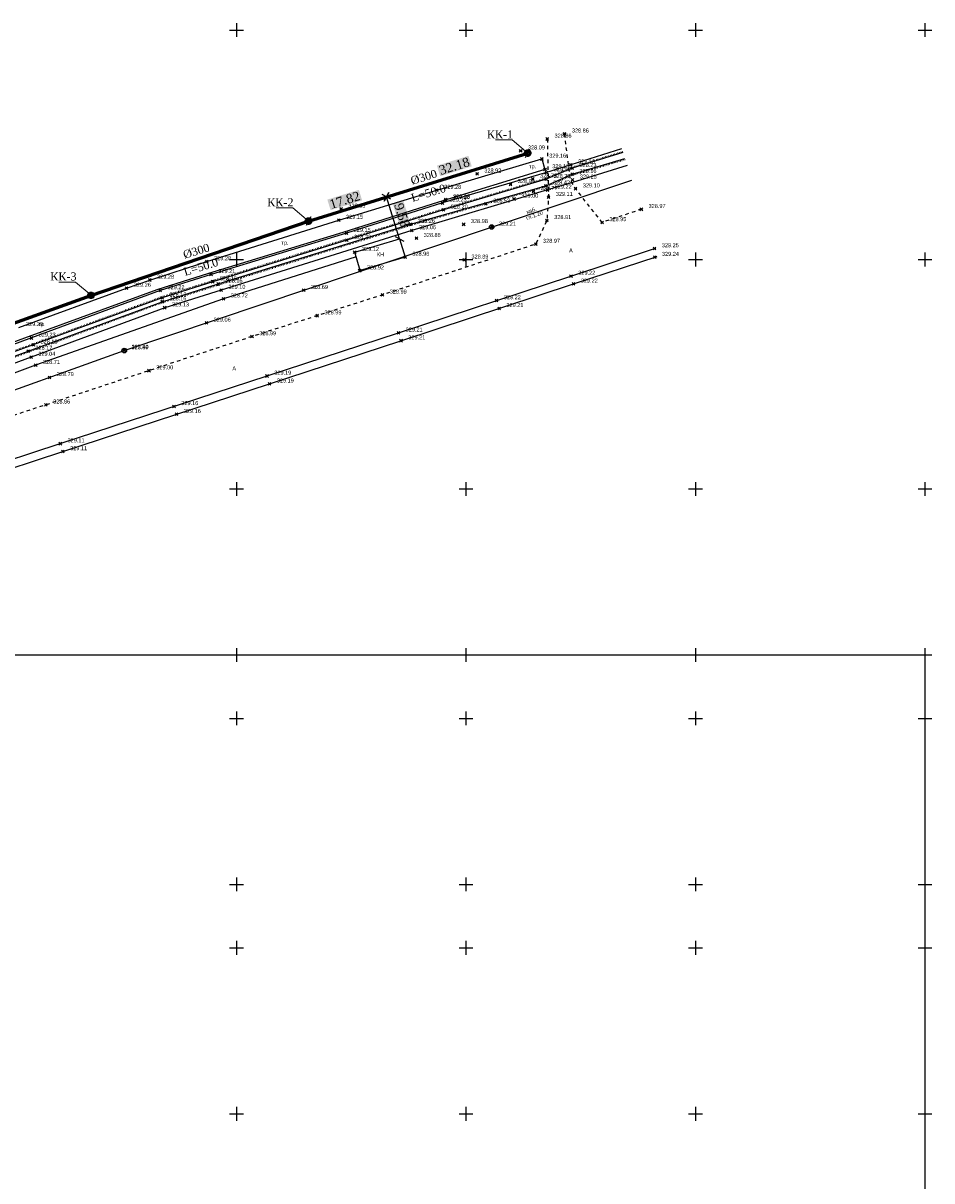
# Model space of a CAD drawing. Header units: metres. Extents: x 703769 to 722343, y 4313031 to 4317457.
# Tile 386 of 409: x 708732 to 708930, y 4316464 to 4316716. Entities that reach past the tile are written whole.
import ezdxf
from ezdxf import colors
from ezdxf.entities.mleader import LeaderData, LeaderLine
from ezdxf.math import Vec2, Vec3

# ---------------------------------------------------------------- set-up
doc = ezdxf.new("R2010")
doc.units = ezdxf.units.M
doc.header["$LTSCALE"] = 0.5
doc.header["$PDMODE"] = 35
doc.header["$PDSIZE"] = 0.3
for name, pattern in [('Д_ТРОТ_ТРУБА', [3, 1.5, -1.5]), ('ДОРОГИ_СТРОЯЩ', [9, 8, -1]), ('Контура низ откосов  Штриховая 0.1-0.5 - - - - - - -', [0.6, 0.1, -0.5])]:
    doc.linetypes.add(name, pattern=pattern)
for name, color, linetype in [('(001) Сетка', 92, 'Continuous'), ('(002) Рамка', 7, 'Continuous'), ('(004) Точки рельефа', 7, 'Continuous'), ('(007) Здания', 7, 'Continuous'), ('(011) Колодцы', 7, 'Continuous'), ('(019) Связь', 3, 'ИК_КАБ_СВЯЗИ'), ('(025) Дорога', 7, 'Continuous'), ('(027) Гидрография', 7, 'Continuous'), ('(035) Откосы', 7, 'Continuous'), ('(037) Контуры', 7, 'Continuous')]:
    doc.layers.add(name, color=color, linetype=linetype)
for name, color, linetype, lineweight in [('HK1', 36, 'Continuous', 60), ('ВК_В1', 134, 'Continuous', 40), ('ВОДОПРОВОД текст', 7, 'Continuous', 50)]:
    doc.layers.add(name, color=color, linetype=linetype, lineweight=lineweight)
doc.styles.add('BM-431', font='txt')
doc.styles.add('D-431', font='txt')
doc.styles.add('Interproekt', font='isocpeur.ttf', dxfattribs={"width": 0.95, "oblique": 15})
doc.styles.add('P-131', font='txt')
doc.styles.get("Standard").update_dxf_attribs({"font": 'times.ttf'})
doc.styles.add('Times New Roman', font='times.ttf')
doc.linetypes.add('ИК_КАБ_СВЯЗИ', pattern='A,4,["o",Standard,S=0.5,R=0,X=0,Y=-0.125],4,-2', length=10)
doc.linetypes.add('ОТКОСЫ_УКРЕП', pattern='A,0.5,["|",Standard,S=1.2,R=0,X=0,Y=-1.2],0.8,[".",Standard,S=1,R=0.1,X=0.1,Y=-1.2],0.1,["|",Standard,S=0.5,R=0,X=0,Y=-0.5],0', length=1.4)
doc.linetypes.add('ОТКОСЫ_УКРЕП1', pattern='A,0.5,["|",Standard,S=-1.2,R=0,X=0,Y=1.2],0.9,[".",Standard,S=-1,R=0.1,X=0.1,Y=1.2],0.1,["|",Standard,S=-0.5,R=0,X=0,Y=0.5],0', length=1.5)
doc.dimstyles.new('300', dxfattribs={"dimtxt": 2, "dimasz": 1.5, "dimexe": 0, "dimexo": 0, "dimgap": 1, "dimtad": 1, "dimzin": 0, "dimdsep": 46, "dimtxsty": 'Standard', "dimblk": 'OBLIQUE', "dimcen": 0, "dimclrd": 1, "dimclre": 1, "dimclrt": 1, "dimadec": 1, "dimazin": 0, "dimtfac": 1, "dimtofl": 0, "dimtmove": 0, "dimatfit": 3, "dimfxl": 3, "dimtfill": 2, "dimtfillclr": 7, "dimtolj": 1, "dimtzin": 0, "dimlwd": 25, "dimlwe": -1, "dimarcsym": 0})

# ---------------------------------------------------------------- blocks, each defined once
blk = doc.blocks.new('Setka')
at = {"layer": '(001) Сетка'}
for p, q in [((-1.5, 0), (1.5, 0)), ((0, 1.5), (0, -1.5))]:
    blk.add_line(p, q, dxfattribs=at)
blk = doc.blocks.new('_Dot')
at = {"color": 0, "linetype": 'ByBlock', "lineweight": -2}
blk.add_line((-0.5, 0), (-1, 0), dxfattribs=at)
at = {"color": 0, "linetype": 'ByBlock', "const_width": 0.5}
blk.add_lwpolyline([(-0.25, 0, 1), (0.25, 0, 1)], format="xyb", close=True, dxfattribs=at)
blk = doc.blocks.new('_Oblique')
at = {"color": 0, "linetype": 'ByBlock', "lineweight": -2}
blk.add_line((-0.5, -0.5), (0.5, 0.5), dxfattribs=at)
blk = doc.blocks.new('*D491')
at = {"color": 1, "lineweight": 25, "transparency": 16777216}
blk.add_line((708814.01, 4316669.12), (708811.17, 4316678.28), dxfattribs=at)
at = {"layer": 'Defpoints', "color": 0, "lineweight": 40, "transparency": 16777216}
for p in [(708811.17, 4316678.28), (708811.17, 4316678.28), (708814.01, 4316669.12, 658.53)]:
    blk.add_point(p, dxfattribs=at)
at = {"color": 1, "lineweight": 25, "transparency": 16777216, "xscale": 1.5, "yscale": 1.5, "zscale": 1.5}
for p, rotation in [((708811.17, 4316678.28), 107.2328796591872), ((708814.01, 4316669.12), 287.2328796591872)]:
    blk.add_blockref('_Oblique', p, dxfattribs=dict(at, rotation=rotation))
at = {"color": 1, "lineweight": 40, "transparency": 16777216, "insert": (708814.52, 4316674.3), "char_height": 2, "attachment_point": 5, "rotation": 287.2329, "bg_fill": 1, "box_fill_scale": 1.1, "bg_fill_color": 7, "bg_fill_true_color": 16777215, "bg_fill_transparency": 0}
blk.add_mtext('\\A1;9.58', dxfattribs=at)
blk = doc.blocks.new('*D492')
at = {"color": 1, "lineweight": 25, "transparency": 16777216}
blk.add_line((708811.17, 4316678.28), (708841.91, 4316687.81), dxfattribs=at)
at = {"layer": 'Defpoints', "color": 0, "lineweight": 40, "transparency": 16777216}
for p in [(708841.91, 4316687.81, 732.38), (708841.91, 4316687.81), (708811.17, 4316678.28)]:
    blk.add_point(p, dxfattribs=at)
at = {"color": 1, "lineweight": 25, "transparency": 16777216, "xscale": 1.5, "yscale": 1.5, "zscale": 1.5}
for p, rotation in [((708841.91, 4316687.81), 17.23287965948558), ((708811.17, 4316678.28), 197.2328796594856)]:
    blk.add_blockref('_Oblique', p, dxfattribs=dict(at, rotation=rotation))
at = {"color": 1, "lineweight": 40, "transparency": 16777216, "insert": (708825.94, 4316684.97), "char_height": 2, "attachment_point": 5, "rotation": 17.2329, "bg_fill": 1, "box_fill_scale": 1.1, "bg_fill_color": 7, "bg_fill_true_color": 16777215, "bg_fill_transparency": 0}
blk.add_mtext('\\A1;32.18', dxfattribs=at)
blk = doc.blocks.new('*D493')
at = {"color": 1, "lineweight": 25, "transparency": 16777216}
blk.add_line((708794.15, 4316673), (708811.17, 4316678.28), dxfattribs=at)
at = {"layer": 'Defpoints', "color": 0, "lineweight": 40, "transparency": 16777216}
for p in [(708811.17, 4316678.28), (708811.17, 4316678.28), (708794.15, 4316673, 732.38)]:
    blk.add_point(p, dxfattribs=at)
at = {"color": 1, "lineweight": 25, "transparency": 16777216, "xscale": 1.5, "yscale": 1.5, "zscale": 1.5}
for p, rotation in [((708811.17, 4316678.28), 17.23287965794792), ((708794.15, 4316673), 197.2328796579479)]:
    blk.add_blockref('_Oblique', p, dxfattribs=dict(at, rotation=rotation))
at = {"color": 1, "lineweight": 40, "transparency": 16777216, "insert": (708802.06, 4316677.57), "char_height": 2, "attachment_point": 5, "rotation": 17.2329, "bg_fill": 1, "box_fill_scale": 1.1, "bg_fill_color": 7, "bg_fill_true_color": 16777215, "bg_fill_transparency": 0}
blk.add_mtext('\\A1;17.82', dxfattribs=at)

msp = doc.modelspace()

# ---------------------------------------------------------------- linework, layer by layer
at = {"layer": '(002) Рамка', "color": 0}
msp.add_lwpolyline([(707528.465, 4316578.456), (708928.465, 4316578.456), (708928.465, 4313678.456), (707528.465, 4313678.456)], close=True, dxfattribs=at)
at = {"layer": '(007) Здания', "elevation": 658.534}
msp.add_lwpolyline([(708815.2, 4316665.148), (708805.417, 4316662.216), (708804.226, 4316666.191), (708814.009, 4316669.123)], close=True, dxfattribs=at)
at = {"layer": '(011) Колодцы'}
for points, elevation in [([(708834.065, 4316671.698), (708833.632, 4316671.448)], 658.646), ([(708834.065, 4316671.698), (708834.065, 4316672.198)], 658.646), ([(708834.065, 4316671.698), (708834.498, 4316671.448)], 658.646), ([(708754.025, 4316644.773), (708753.592, 4316644.523)], 658.471), ([(708754.025, 4316644.773), (708754.025, 4316645.273)], 658.471), ([(708754.025, 4316644.773), (708754.458, 4316644.523)], 658.471)]:
    msp.add_lwpolyline(points, dxfattribs=dict(at, elevation=elevation))
for centre in [(708834.065, 4316671.698, 658.646), (708754.025, 4316644.773, 658.471)]:
    msp.add_circle(centre, 0.5, dxfattribs=at)
at = {"layer": '(025) Дорога', "linetype": 'Д_ТРОТ_ТРУБА', "elevation": 658.549, "flags": 128}
msp.add_lwpolyline([(708866.722, 4316675.573), (708858.131, 4316672.688), (708852.339, 4316680.052), (708851.244, 4316681.866), (708849.946, 4316692.012)], dxfattribs=at)
at = {"color": 36, "lineweight": 60, "flags": 128}
msp.add_lwpolyline([(708592.975, 4316549.318), (708579.009, 4316595.134), (708605.93, 4316605.407), (708652.802, 4316622.809), (708699.781, 4316639.926), (708746.768, 4316656.81), (708794.154, 4316672.997), (708794.154, 4316672.997), (708841.91, 4316687.81)], dxfattribs=at)
at = {"color": 0, "linetype": 'ByBlock', "lineweight": -2, "transparency": 16777216}
for p in [(708846.181, 4316690.875, 658.437), (708849.946, 4316692.012, 658.441), (708845.018, 4316686.527, 658.74), (708830.88, 4316683.291, 658.503), (708845.684, 4316684.224, 658.724), (708845.989, 4316683.572, 658.733), (708851.308, 4316685.257, 658.739), (708851.615, 4316683.19, 657.74), (708851.627, 4316684.495, 657.806), (708838.174, 4316680.983, 658.564), (708843.022, 4316682.154, 658.311), (708845.847, 4316680.698, 657.997), (708845.937, 4316682.106, 657.774), (708851.675, 4316681.977, 658.826), (708843.166, 4316679.461, 658.345), (708846.212, 4316679.764, 658.801), (708846.454, 4316678.19, 658.692), (708852.339, 4316680.052, 658.678), (708801.267, 4316675.627, 657.632), (708832.816, 4316676.733, 658.109), (708838.938, 4316677.805, 658.575), (708800.76, 4316673.194, 658.732), (708823.563, 4316675.43, 657.776), (708846.106, 4316673.142, 658.491), (708866.67, 4316675.556, 658.549), (708816.417, 4316672.32, 657.835), (708816.654, 4316670.933, 658.634), (708827.957, 4316672.276, 658.556), (708834.065, 4316671.698, 658.79), (708858.131, 4316672.688, 658.529), (708802.412, 4316670.351, 658.729), (708802.497, 4316668.844, 657.798), (708817.671, 4316669.25, 658.438), (708804.226, 4316666.191, 658.699), (708843.669, 4316667.967, 658.545), (708869.546, 4316667.005, 658.831), (708815.2, 4316665.148, 658.534), (708828.077, 4316664.536, 658.467), (708869.591, 4316665.125, 658.823), (708805.314, 4316662.185, 658.494), (708851.347, 4316661.008, 658.802), (708754.525, 4316658.389, 658.841), (708759.578, 4316660.148, 658.862), (708773.281, 4316659.785, 657.732), (708774.504, 4316659.287, 657.739), (708775.133, 4316657.945, 658.678), (708793.108, 4316657.92, 658.264), (708851.91, 4316659.298, 658.798), (708761.867, 4316657.862, 658.793), (708762.266, 4316655.43, 657.733), (708762.281, 4316656.288, 657.708), (708775.647, 4316656.07, 658.301), (708810.277, 4316656.909, 658.571), (708835.131, 4316655.672, 658.797), (708762.827, 4316654.114, 658.708), (708835.693, 4316653.963, 658.792), (708771.922, 4316650.793, 658.634), (708796.059, 4316652.373, 658.57), (708781.841, 4316647.837, 658.568), (708813.741, 4316648.635, 658.789), (708733.787, 4316647.52, 658.806), (708734.203, 4316646.01, 657.732), (708814.303, 4316646.925, 658.784), (708733.076, 4316644.661, 657.752), (708733.711, 4316643.345, 658.617), (708754.024, 4316644.876, 656.973), (708754.025, 4316644.773, 658.471), (708734.716, 4316641.58, 658.292), (708759.4, 4316640.394, 658.576), (708737.737, 4316638.927, 658.365), (708785.118, 4316639.234, 658.77), (708785.678, 4316637.523, 658.766), (708736.959, 4316632.952, 658.439), (708764.857, 4316632.602, 658.735), (708765.417, 4316630.891, 658.737), (708740.089, 4316624.494, 658.691), (708740.65, 4316622.784, 658.693)]:
    msp.add_point(p, dxfattribs=at)
at = {"layer": 'HK1'}
for centre in [(708841.91, 4316687.81), (708794.154, 4316672.997), (708746.768, 4316656.81)]:
    msp.add_circle(centre, 0.5, dxfattribs=at)

# ---------------------------------------------------------------- block references
at = {"layer": '(001) Сетка'}
for p in [(708778.465, 4316714.62, 329.578), (708828.465, 4316714.62, 329.578), (708878.465, 4316714.62, 329.578), (708928.465, 4316714.62, 329.578), (708778.465, 4316664.62, 329.578), (708828.465, 4316664.62, 329.578), (708878.465, 4316664.62, 329.578), (708928.465, 4316664.62, 329.578), (708778.465, 4316614.62, 329.578), (708828.465, 4316614.62, 329.578), (708878.465, 4316614.62, 329.578), (708928.465, 4316614.62, 329.578), (708778.465, 4316578.456), (708828.465, 4316578.456), (708878.465, 4316578.456), (708928.465, 4316578.456), (708778.465, 4316564.62, 329.578), (708828.465, 4316564.62, 329.578), (708878.465, 4316564.62, 329.578), (708928.465, 4316564.62, 329.578), (708778.465, 4316528.456), (708828.465, 4316528.456), (708878.465, 4316528.456), (708928.465, 4316528.456), (708778.465, 4316514.62, 329.578), (708778.465, 4316514.62, 329.578), (708828.465, 4316514.62, 329.578), (708828.465, 4316514.62, 329.578), (708878.465, 4316514.62, 329.578), (708878.465, 4316514.62, 329.578), (708928.465, 4316514.62, 329.578), (708928.465, 4316514.62, 329.578), (708778.465, 4316478.456), (708828.465, 4316478.456), (708878.465, 4316478.456), (708928.465, 4316478.456)]:
    msp.add_blockref('Setka', p, dxfattribs=at)

# ---------------------------------------------------------------- texts
at = {"layer": '(004) Точки рельефа', "style": 'D-431'}
for s, p in [('328.86', (708847.767, 4316691.16, 658.437)), ('328.86', (708851.532, 4316692.297, 658.441)), ('329.16', (708846.604, 4316686.812, 658.74)), ('329.16', (708852.894, 4316685.542, 658.739)), ('328.92', (708832.466, 4316683.575, 658.503)), ('329.15', (708847.27, 4316684.508, 658.724)), ('329.16', (708847.575, 4316683.857, 658.733)), ('328.16', (708853.201, 4316683.475, 657.74)), ('328.23', (708853.213, 4316684.778, 657.806)), ('328.99', (708839.76, 4316681.267, 658.564)), ('328.73', (708844.608, 4316682.437, 658.311)), ('328.42', (708847.433, 4316680.981, 657.997)), ('328.20', (708847.523, 4316682.389, 657.774)), ('329.22', (708847.798, 4316680.048, 658.801)), ('329.25', (708853.261, 4316682.261, 658.826)), ('329.10', (708853.925, 4316680.336, 658.678)), ('329.28', (708825.636, 4316677.826, 658.862)), ('329.56', (708825.649, 4316677.936, 659.142)), ('329.00', (708840.524, 4316678.089, 658.575)), ('328.77', (708844.752, 4316679.744, 658.345)), ('329.11', (708848.04, 4316678.474, 658.692)), ('328.05', (708802.853, 4316675.91, 657.632)), ('328.20', (708825.149, 4316675.713, 657.776)), ('328.53', (708834.402, 4316677.016, 658.109)), ('328.97', (708868.256, 4316675.84, 658.549)), ('329.15', (708802.346, 4316673.478, 658.732)), ('328.26', (708818.003, 4316672.605, 657.835)), ('328.98', (708829.543, 4316672.56, 658.556)), ('328.91', (708847.692, 4316673.426, 658.491)), ('328.95', (708859.717, 4316672.972, 658.529)), ('329.15', (708803.998, 4316670.635, 658.729)), ('329.06', (708818.24, 4316671.218, 658.634)), ('329.21', (708835.651, 4316671.982, 658.79)), ('328.22', (708804.083, 4316669.127, 657.798)), ('328.86', (708819.257, 4316669.535, 658.438)), ('328.97', (708845.255, 4316668.251, 658.545)), ('329.12', (708805.812, 4316666.475, 658.699)), ('328.96', (708816.786, 4316665.433, 658.534)), ('329.25', (708871.132, 4316667.289, 658.831)), ('329.24', (708871.177, 4316665.409, 658.823)), ('328.92', (708806.9, 4316662.469, 658.494)), ('328.89', (708829.663, 4316664.82, 658.467)), ('329.28', (708761.164, 4316660.432, 658.862)), ('329.22', (708852.933, 4316661.292, 658.802)), ('329.26', (708756.111, 4316658.674, 658.841)), ('329.22', (708763.453, 4316658.146, 658.793)), ('328.16', (708776.09, 4316659.572, 657.739)), ('329.10', (708776.719, 4316658.229, 658.678)), ('328.69', (708794.694, 4316658.206, 658.264)), ('329.22', (708853.496, 4316659.582, 658.798)), ('328.16', (708763.852, 4316655.715, 657.733)), ('328.13', (708763.867, 4316656.571, 657.708)), ('328.72', (708777.233, 4316656.353, 658.301)), ('328.99', (708811.863, 4316657.193, 658.571)), ('329.22', (708836.717, 4316655.957, 658.797)), ('329.13', (708764.413, 4316654.398, 658.708)), ('328.99', (708797.645, 4316652.657, 658.57)), ('329.21', (708837.279, 4316654.247, 658.792)), ('329.29', (708732.618, 4316650.117, 658.871)), ('329.06', (708773.509, 4316651.079, 658.634)), ('329.23', (708735.373, 4316647.804, 658.806)), ('328.99', (708783.427, 4316648.121, 658.568)), ('329.21', (708815.327, 4316648.919, 658.789)), ('328.17', (708734.662, 4316644.944, 657.752)), ('328.15', (708735.789, 4316646.293, 657.732)), ('327.40', (708755.61, 4316645.158, 656.973)), ('328.89', (708755.611, 4316645.057, 658.471)), ('329.21', (708815.889, 4316647.209, 658.784)), ('329.04', (708735.297, 4316643.629, 658.617)), ('328.71', (708736.302, 4316641.863, 658.292)), ('329.00', (708760.986, 4316640.679, 658.576)), ('328.79', (708739.323, 4316639.211, 658.365)), ('329.19', (708786.704, 4316639.518, 658.77)), ('329.19', (708787.264, 4316637.807, 658.766)), ('328.86', (708738.545, 4316633.237, 658.439)), ('329.16', (708766.443, 4316632.887, 658.735)), ('329.16', (708767.003, 4316631.176, 658.737)), ('329.11', (708741.675, 4316624.778, 658.691)), ('329.11', (708742.236, 4316623.068, 658.693))]:
    msp.add_text(s, height=0.875, dxfattribs=at).set_placement(p)
at = {"layer": '(007) Здания', "style": 'P-131'}
msp.add_text('КН', height=0.88, dxfattribs=at).set_placement((708809.05, 4316665.278, 329.578))
at = {"layer": '(019) Связь', "color": 0, "linetype": 'Continuous', "style": 'D-431'}
for s, p in [('каб.', (708841.811, 4316674.514, 329.578)), ('гл.1.20', (708841.732, 4316673.202, 329.578))]:
    msp.add_text(s, height=0.875, rotation=19.51945, dxfattribs=at).set_placement(p)
at = {"layer": '(025) Дорога', "linetype": 'ДОРОГИ_СТРОЯЩ', "style": 'BM-431'}
for p in [(708850.921, 4316666.177, 329.578), (708777.568, 4316640.444, 329.578)]:
    msp.add_text('A', height=0.875, dxfattribs=at).set_placement(p)
at = {"layer": '(037) Контуры', "color": 0, "linetype": 'ByBlock', "style": 'BM-431'}
for p in [(708842.197, 4316684.493, 329.578), (708788.24, 4316667.839, 329.578), (708735.318, 4316650.093, 329.578)]:
    msp.add_text('тр.', height=0.875, dxfattribs=at).set_placement(p)

# ---------------------------------------------------------------- next in the draw order: texts
at = {"layer": 'ВОДОПРОВОД текст', "color": 7, "linetype": 'Continuous', "lineweight": 50, "char_height": 1.75, "width": 7.48307, "attachment_point": 5, "rotation": 16.99883, "style": 'Times New Roman', "bg_fill": 3, "box_fill_scale": 1, "bg_fill_color": 256, "bg_fill_transparency": 16714492}
for insert in [(708819.284, 4316682.552, -404.593), (708769.722, 4316666.434, -404.593)]:
    msp.add_mtext('%%C300', dxfattribs=dict(at, insert=insert))

# ---------------------------------------------------------------- next in the draw order: leaders
at = {"layer": 'ВК_В1', "color": 7, "lineweight": 13}
ml = msp.add_multileader_mtext('Standard', dxfattribs=at)
ml.set_content('{\\fTimes New Roman|b0|i0|c204|p18;\\Q0;\\W1;КК-\\fTimes New Roman|b0|i0|c0|p18;1}', color=7, style='Interproekt')
ml.set_leader_properties(color=256, linetype='Continuous', lineweight=13)
ml.set_arrow_properties(name='DOT')
ml.build(insert=Vec2(0, 0))
ml.multileader.update_dxf_attribs({"text_left_attachment_type": 6, "text_right_attachment_type": 6, "dogleg_length": 0, "arrow_head_size": 0.00144})
ctx = ml.context
ctx.base_point, ctx.char_height, ctx.arrow_head_size, ctx.landing_gap_size, ctx.plane_origin = Vec3(708833.261, 4316690.676, 732.384), 1.75, 0.00144, 0.0008, Vec3(709703.026, 4316730.698, 732.384)
ctx.left_attachment, ctx.right_attachment, ctx.text_align_type = 6, 6, 1
notes = []
notes.append((ctx, [(1, (1, 1, 0), (708838.5, 4316690.676, 732.384), (-1, 0), 0, [(0, [(708841.91, 4316687.81, 732.384)], 0, [])])]))
ctx.mtext.insert, ctx.mtext.rotation, ctx.mtext.width, ctx.mtext.alignment, ctx.mtext.flow_direction = Vec3(708835.881, 4316692.776, 732.384), 6.2831853, 3.59135, 2, 5
ctx.mtext.has_bg_fill, ctx.mtext.bg_color, ctx.mtext.bg_scale_factor, ctx.mtext.bg_transparency, ctx.mtext.use_window_bg_color = 1, -1027028792, 1.5, 0, 1
ml = msp.add_multileader_mtext('Standard', dxfattribs=at)
ml.set_content('{\\fTimes New Roman|b0|i0|c204|p18;\\Q0;\\W1;КК-\\fTimes New Roman|b0|i0|c0|p18;2}', color=7, style='Interproekt')
ml.set_leader_properties(color=256, linetype='Continuous', lineweight=13)
ml.set_arrow_properties(name='DOT')
ml.build(insert=Vec2(0, 0))
ml.multileader.update_dxf_attribs({"text_left_attachment_type": 6, "text_right_attachment_type": 6, "dogleg_length": 0, "arrow_head_size": 0.00144})
ctx = ml.context
ctx.base_point, ctx.char_height, ctx.arrow_head_size, ctx.landing_gap_size, ctx.plane_origin = Vec3(708785.298, 4316675.863, 732.384), 1.75, 0.00144, 0.0008, Vec3(709655.27, 4316715.885, 732.384)
ctx.left_attachment, ctx.right_attachment, ctx.text_align_type = 6, 6, 1
notes.append((ctx, [(1, (1, 1, 0), (708790.745, 4316675.863, 732.384), (-1, 0), 0, [(0, [(708794.154, 4316672.997, 732.384)], 0, [])])]))
ctx.mtext.insert, ctx.mtext.rotation, ctx.mtext.width, ctx.mtext.alignment, ctx.mtext.flow_direction = Vec3(708788.021, 4316677.963, 732.384), 6.2831853, 3.59135, 2, 5
ctx.mtext.has_bg_fill, ctx.mtext.bg_color, ctx.mtext.bg_scale_factor, ctx.mtext.bg_transparency, ctx.mtext.use_window_bg_color = 1, -1027028792, 1.5, 0, 1
ml = msp.add_multileader_mtext('Standard', dxfattribs=at)
ml.set_content('{\\fTimes New Roman|b0|i0|c204|p18;\\Q0;\\W1;КК-\\fTimes New Roman|b0|i0|c0|p18;3}', color=7, style='Interproekt')
ml.set_leader_properties(color=256, linetype='Continuous', lineweight=13)
ml.set_arrow_properties(name='DOT')
ml.build(insert=Vec2(0, 0))
ml.multileader.update_dxf_attribs({"text_left_attachment_type": 6, "text_right_attachment_type": 6, "dogleg_length": 0, "arrow_head_size": 0.00144})
ctx = ml.context
ctx.base_point, ctx.char_height, ctx.arrow_head_size, ctx.landing_gap_size, ctx.plane_origin = Vec3(708738.089, 4316659.7, 732.384), 1.75, 0.00144, 0.0008, Vec3(709607.955, 4316699.722, 732.384)
ctx.left_attachment, ctx.right_attachment, ctx.text_align_type = 6, 6, 1
notes.append((ctx, [(1, (1, 1, 0), (708743.429, 4316659.7, 732.384), (-1, 0), 0, [(0, [(708746.839, 4316656.834, 732.384)], 0, [])])]))
ctx.mtext.insert, ctx.mtext.rotation, ctx.mtext.width, ctx.mtext.alignment, ctx.mtext.flow_direction = Vec3(708740.759, 4316661.8, 732.384), 6.2831853, 3.59135, 2, 5
ctx.mtext.has_bg_fill, ctx.mtext.bg_color, ctx.mtext.bg_scale_factor, ctx.mtext.bg_transparency, ctx.mtext.use_window_bg_color = 1, -1027028792, 1.5, 0, 1
for ctx, leaders in notes:
    for number, flags, end, landing, length, lines in leaders:
        leader = LeaderData()
        leader.index, (leader.has_last_leader_line, leader.has_dogleg_vector, leader.attachment_direction) = number, flags
        leader.last_leader_point, leader.dogleg_vector, leader.dogleg_length = Vec3(end), Vec3(landing), length
        for number, points, colour, breaks in lines:
            line = LeaderLine()
            line.index, line.vertices, line.color, line.breaks = number, Vec3.list(points), colors.encode_raw_color(colour), breaks
            leader.lines.append(line)
        ctx.leaders.append(leader)

# ---------------------------------------------------------------- next in the draw order: linework, layer by layer
at = {"color": 0, "linetype": 'ByBlock', "lineweight": -2, "transparency": 16777216}
msp.add_point((708840.385, 4316688.308, 657.666), dxfattribs=at)

# ---------------------------------------------------------------- next in the draw order: texts
at = {"layer": '(004) Точки рельефа', "style": 'D-431'}
msp.add_text('328.09', height=0.875, dxfattribs=at).set_placement((708841.971, 4316688.592, 657.666))
at = {"layer": 'ВОДОПРОВОД текст', "color": 7, "linetype": 'Continuous', "lineweight": 50, "char_height": 1.75, "width": 7.48307, "attachment_point": 5, "rotation": 16.99883, "style": 'Times New Roman', "bg_fill": 3, "box_fill_scale": 1, "bg_fill_color": 256, "bg_fill_transparency": 16714492}
for insert in [(708820.277, 4316679.106, 41.38), (708770.715, 4316662.988, 41.38)]:
    msp.add_mtext('L=50.0', dxfattribs=dict(at, insert=insert))

# ---------------------------------------------------------------- next in the draw order: dimensions: what is measured, and where the dimension line sits
at = {"color": 1, "lineweight": 40}
dim = msp.add_aligned_dim(p1=(708794.154, 4316672.997, 732.384), p2=(708811.17, 4316678.275), distance=0, dimstyle='300', dxfattribs=at)
dim.commit()
dim.dimension.update_dxf_attribs({"geometry": '*D493', "text_midpoint": (708802.064, 4316677.566)})

# ---------------------------------------------------------------- next in the draw order: linework, layer by layer
at = {"layer": '(019) Связь', "elevation": 658.646, "flags": 128}
msp.add_lwpolyline([(708540.48, 4316568.594), (708646.105, 4316606.038), (708754.025, 4316644.773), (708834.065, 4316671.698), (708834.065, 4316671.698), (708864.628, 4316681.929)], dxfattribs=at)
at = {"layer": '(025) Дорога', "linetype": 'Д_ТРОТ_ТРУБА', "elevation": 658.437, "flags": 128}
msp.add_lwpolyline([(708846.181, 4316690.875), (708846.454, 4316678.19), (708846.106, 4316673.142), (708843.669, 4316667.967), (708810.277, 4316656.909), (708781.841, 4316647.837), (708736.959, 4316632.952), (708700.83, 4316621.153), (708661.75, 4316608.342), (708630.437, 4316597.998), (708602.061, 4316588.659), (708540.515, 4316568.476)], dxfattribs=at)
at = {"layer": '(025) Дорога', "flags": 128}
for points, elevation in [([(708731.032, 4316649.833), (708754.525, 4316658.389), (708759.578, 4316660.148), (708771.995, 4316664.179), (708800.76, 4316673.194), (708822.143, 4316679.733), (708845.018, 4316686.527), (708845.684, 4316684.224), (708822.509, 4316677.078), (708801.631, 4316670.526), (708772.356, 4316661.54), (708761.088, 4316657.983), (708732.273, 4316647.49), (708704.53, 4316637.297)], 658.432), ([(708543.044, 4316559.777), (708606.709, 4316580.818), (708633.308, 4316589.427), (708664.443, 4316599.635), (708703.846, 4316612.603), (708740.089, 4316624.494), (708785.118, 4316639.234), (708813.741, 4316648.635), (708851.347, 4316661.008), (708869.546, 4316667.005)], 658.602), ([(708543.547, 4316558.048), (708607.269, 4316579.107), (708633.866, 4316587.715), (708665.005, 4316597.925), (708704.409, 4316610.893), (708740.65, 4316622.784), (708785.678, 4316637.523), (708814.303, 4316646.925), (708851.91, 4316659.298), (708870.109, 4316665.295)], 658.602), ([(708804.524, 4316665.196), (708775.647, 4316656.07), (708734.716, 4316641.58), (708695.576, 4316626.984), (708660.988, 4316614.372), (708633.853, 4316604.497), (708599.38, 4316591.825), (708598.691, 4316593.689)], 658.514)]:
    msp.add_lwpolyline(points, dxfattribs=dict(at, elevation=elevation))
at = {"layer": '(027) Гидрография', "color": 4, "flags": 128}
for points, elevation in [([(708862.658, 4316687.908), (708851.627, 4316684.495), (708845.937, 4316682.106), (708823.563, 4316675.43), (708802.497, 4316668.844), (708773.281, 4316659.785), (708762.281, 4316656.288), (708734.203, 4316646.01), (708707.734, 4316636.364), (708672.197, 4316623.227), (708620.447, 4316604.292), (708595.643, 4316595.156), (708565.371, 4316583.892), (708538.876, 4316574.112)], 657.774), ([(708539.074, 4316573.43), (708572.065, 4316585.552), (708598.222, 4316595.146), (708632.056, 4316607.72), (708659.678, 4316617.825), (708694.062, 4316630.344), (708733.076, 4316644.661), (708762.266, 4316655.43), (708774.504, 4316659.287), (708816.417, 4316672.32), (708845.847, 4316680.698), (708851.615, 4316683.19), (708863.089, 4316686.601)], 657.513)]:
    msp.add_lwpolyline(points, dxfattribs=dict(at, elevation=elevation))
at = {"layer": '(035) Откосы', "linetype": 'ОТКОСЫ_УКРЕП1', "elevation": 658.733, "flags": 128}
msp.add_lwpolyline([(708862.376, 4316688.763), (708851.308, 4316685.257), (708845.989, 4316683.572), (708823.332, 4316676.938), (708802.412, 4316670.351), (708772.923, 4316661.361), (708761.867, 4316657.862), (708733.787, 4316647.52), (708707.087, 4316637.687), (708671.38, 4316624.545), (708619.837, 4316605.56), (708594.903, 4316596.271), (708564.812, 4316585.238), (708538.404, 4316575.733)], dxfattribs=at)
at = {"layer": '(035) Откосы', "linetype": 'Контура низ откосов  Штриховая 0.1-0.5 - - - - - - -'}
for points, elevation in [([(708862.595, 4316688.098), (708851.559, 4316684.683), (708845.87, 4316682.294), (708823.505, 4316675.621), (708802.438, 4316669.035), (708773.221, 4316659.976), (708762.216, 4316656.477), (708734.134, 4316646.198), (708707.665, 4316636.552), (708672.128, 4316623.415), (708620.378, 4316604.48), (708595.574, 4316595.343), (708565.301, 4316584.079), (708538.82, 4316574.305)], 657.774), ([(708539.13, 4316573.237), (708572.134, 4316585.364), (708598.291, 4316594.958), (708632.125, 4316607.532), (708659.747, 4316617.637), (708694.131, 4316630.156), (708733.145, 4316644.473), (708762.331, 4316655.241), (708774.564, 4316659.096), (708816.474, 4316672.128), (708845.914, 4316680.509), (708851.683, 4316683.002), (708863.151, 4316686.411)], 657.513)]:
    msp.add_lwpolyline(points, dxfattribs=dict(at, elevation=elevation))
at = {"layer": '(035) Откосы', "linetype": 'ОТКОСЫ_УКРЕП', "elevation": 658.801, "flags": 128}
msp.add_lwpolyline([(708863.586, 4316685.09), (708851.647, 4316681.43), (708846.212, 4316679.764), (708816.654, 4316670.933), (708775.133, 4316657.945), (708762.827, 4316654.114), (708733.711, 4316643.345), (708694.522, 4316628.86), (708660.33, 4316616.32), (708632.615, 4316606.227), (708598.806, 4316593.732), (708572.773, 4316584.145), (708539.496, 4316571.979)], dxfattribs=at)
at = {"color": 0, "linetype": 'ByBlock', "lineweight": -2, "transparency": 16777216}
for p in [(708822.143, 4316679.733, 658.856), (708823.332, 4316676.938, 658.805), (708824.05, 4316677.542, 658.862), (708824.063, 4316677.651, 659.142), (708771.995, 4316664.179, 658.858), (708772.923, 4316661.361, 658.787)]:
    msp.add_point(p, dxfattribs=at)

# ---------------------------------------------------------------- next in the draw order: texts
at = {"layer": '(004) Точки рельефа', "style": 'D-431'}
for s, p in [('329.28', (708823.729, 4316680.017, 658.856)), ('329.23', (708824.918, 4316677.222, 658.805)), ('329.28', (708773.581, 4316664.463, 658.858)), ('329.21', (708774.509, 4316661.645, 658.787)), ('328.15', (708774.867, 4316660.068, 657.732))]:
    msp.add_text(s, height=0.875, dxfattribs=at).set_placement(p)

# ---------------------------------------------------------------- next in the draw order: dimensions: what is measured, and where the dimension line sits
at = {"color": 1, "lineweight": 40}
for p1, p2, picture, middle in [((708811.17, 4316678.275), (708841.91, 4316687.81, 732.384), '*D492', (708825.941, 4316684.972)), ((708814.009, 4316669.123, 658.534), (708811.17, 4316678.275), '*D491', (708814.519, 4316674.297))]:
    dim = msp.add_aligned_dim(p1=p1, p2=p2, distance=0, dimstyle='300', dxfattribs=at)
    dim.commit()
    dim.dimension.update_dxf_attribs({"geometry": picture, "text_midpoint": middle})

doc.saveas('drawing.dxf')
